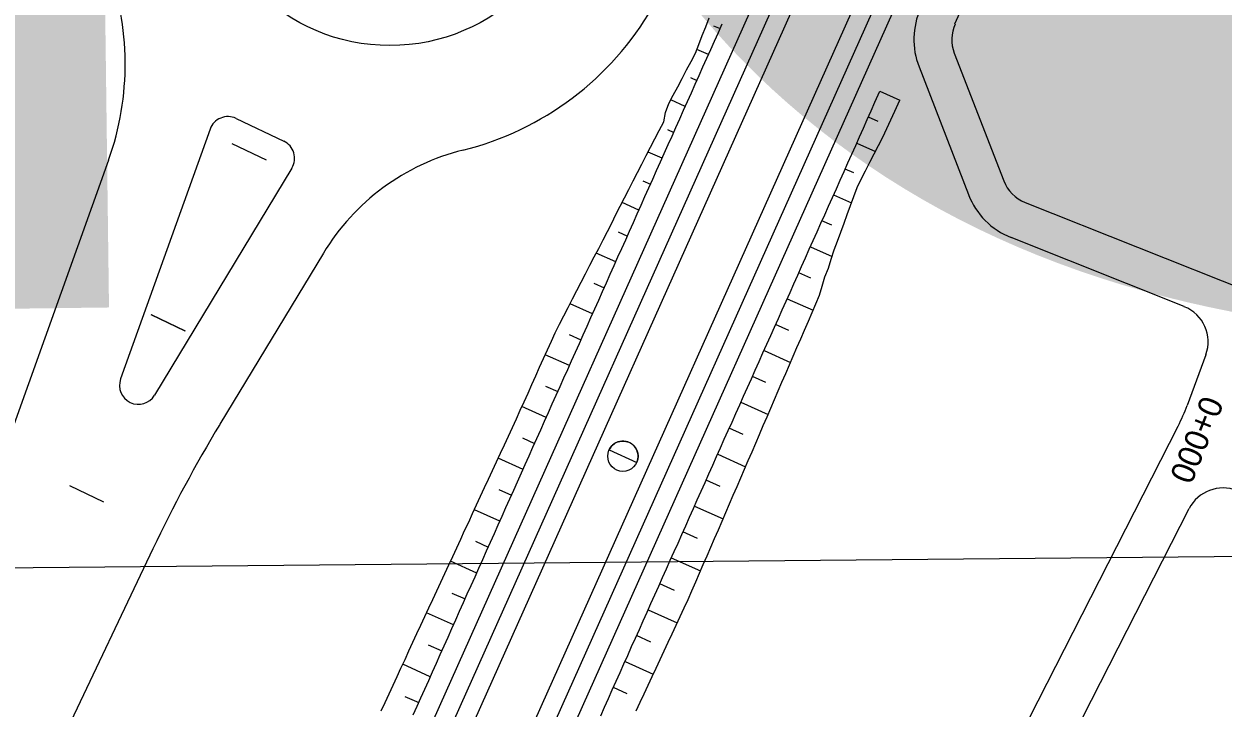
# Model space of a CAD drawing. Extents: x 6503541 to 6503743, y 5888004 to 5888145.
# Drawn here: x 6503689.662 to 6503691.182, y 5888094.392 to 5888095.259 of the extents above; entities that cross this region are included whole.
import ezdxf

# ---------------------------------------------------------------- set-up
doc = ezdxf.new("R2010")
doc.units = 0
doc.layers.add('12', color=7, linetype='Continuous')
doc.layers.add('tabela', color=7, linetype='Continuous')

msp = doc.modelspace()

# ---------------------------------------------------------------- linework, layer by layer
at = {"layer": '12'}
for p, q in [((6503689.741, 5888093.3912), (6503690.693, 5888095.5212)), ((6503688.2552, 5888090.0082), (6503690.7149, 5888095.5114)), ((6503688.2771, 5888089.9984), (6503690.7368, 5888095.5016)), ((6503688.3407, 5888089.97), (6503690.8004, 5888095.4732)), ((6503688.3626, 5888089.9602), (6503690.8223, 5888095.4634)), ((6503689.8183, 5888093.1583), (6503690.8442, 5888095.4537)), ((6503690.8427, 5888095.2592), (6503690.9154, 5888095.4218)), ((6503690.5367, 5888095.2569), (6503690.5449, 5888095.2533)), ((6503690.5302, 5888095.2204), (6503690.5155, 5888095.2269)), ((6503690.8418, 5888095.2223), (6503690.9046, 5888095.0603)), ((6503690.7971, 5888095.205), (6503690.8598, 5888095.0429)), ((6503690.5073, 5888095.1912), (6503690.5155, 5888095.1875)), ((6503690.5008, 5888095.1547), (6503690.4823, 5888095.1629)), ((6503690.7475, 5888095.1739), (6503690.7727, 5888095.1626)), ((6503689.9313, 5888095.1395), (6503689.9918, 5888095.1107)), ((6503690.7454, 5888095.1354), (6503690.7329, 5888095.141)), ((6503689.8984, 5888095.1259), (6503689.7849, 5888094.8091)), ((6503690.4782, 5888095.1253), (6503690.4861, 5888095.1218)), ((6503690.7182, 5888095.1081), (6503690.7419, 5888095.0975)), ((6503689.7697, 5888095.0867), (6503689.6263, 5888094.6865)), ((6503690.4714, 5888095.0889), (6503690.4537, 5888095.0968)), ((6503690.0021, 5888095.0766), (6503689.8281, 5888094.7886)), ((6503690.7144, 5888095.0704), (6503690.7035, 5888095.0753)), ((6503690.447, 5888095.0604), (6503690.4567, 5888095.0561)), ((6503690.6888, 5888095.0424), (6503690.7115, 5888095.0323)), ((6503690.442, 5888095.0232), (6503690.4208, 5888095.0327)), ((6503690.9316, 5888095.033), (6503691.3862, 5888094.8516)), ((6503690.4158, 5888094.9955), (6503690.4274, 5888094.9903)), ((6503690.6866, 5888095.004), (6503690.6741, 5888095.0095)), ((6503691.1334, 5888094.9008), (6503690.9138, 5888094.9885)), ((6503690.042, 5888094.9687), (6503689.9108, 5888094.7516)), ((6503690.4127, 5888094.9575), (6503690.3878, 5888094.9686)), ((6503690.6594, 5888094.9767), (6503690.6868, 5888094.9644)), ((6503690.66, 5888094.937), (6503690.6447, 5888094.9438)), ((6503690.3847, 5888094.9306), (6503690.398, 5888094.9246)), ((6503690.3833, 5888094.8917), (6503690.3548, 5888094.9044)), ((6503690.63, 5888094.9109), (6503690.6629, 5888094.8963)), ((6503690.6319, 5888094.8707), (6503690.6153, 5888094.8781)), ((6503690.3535, 5888094.8656), (6503690.3686, 5888094.8589)), ((6503690.6006, 5888094.8452), (6503690.6343, 5888094.8302)), ((6503690.3539, 5888094.826), (6503690.3232, 5888094.8397)), ((6503691.1606, 5888094.8396), (6503691.137, 5888094.7755)), ((6503690.3238, 5888094.8), (6503690.3392, 5888094.7931)), ((6503690.603, 5888094.8047), (6503690.586, 5888094.8123)), ((6503690.3245, 5888094.7603), (6503690.2937, 5888094.774)), ((6503690.5713, 5888094.7795), (6503690.6058, 5888094.764)), ((6503690.2708, 5888093.073), (6503691.1256, 5888094.7494)), ((6503690.5741, 5888094.7388), (6503690.5566, 5888094.7466)), ((6503690.2943, 5888094.7343), (6503690.3098, 5888094.7274)), ((6503690.2951, 5888094.6945), (6503690.2636, 5888094.7086)), ((6503690.5419, 5888094.7137), (6503690.5773, 5888094.6979)), ((6503690.5451, 5888094.6729), (6503690.5272, 5888094.6809)), ((6503690.2645, 5888094.6688), (6503690.2805, 5888094.6617)), ((6503690.5125, 5888094.648), (6503690.5488, 5888094.6318)), ((6503690.2658, 5888094.6288), (6503690.2334, 5888094.6433)), ((6503690.3248, 5888093.0468), (6503691.1396, 5888094.6447)), ((6503690.5161, 5888094.6069), (6503690.4978, 5888094.6151)), ((6503690.2347, 5888094.6033), (6503690.2511, 5888094.5959)), ((6503689.8259, 5888094.5936), (6503689.709, 5888094.3478)), ((6503690.2364, 5888094.5631), (6503690.2031, 5888094.5779)), ((6503690.4831, 5888094.5823), (6503690.5201, 5888094.5657)), ((6503690.4871, 5888094.5411), (6503690.4684, 5888094.5494)), ((6503690.2048, 5888094.5377), (6503690.2217, 5888094.5302)), ((6503690.207, 5888094.4973), (6503690.1728, 5888094.5126)), ((6503690.4537, 5888094.5165), (6503690.4907, 5888094.5)), ((6503690.4573, 5888094.4755), (6503690.4391, 5888094.4837)), ((6503690.175, 5888094.4722), (6503690.1923, 5888094.4645)), ((6503690.4244, 5888094.4508), (6503690.4602, 5888094.4348)), ((6503690.1776, 5888094.4316), (6503690.1426, 5888094.4473)), ((6503690.4273, 5888094.4101), (6503690.4097, 5888094.4179)), ((6503690.1452, 5888094.4067), (6503690.1629, 5888094.3987))]:
    msp.add_line(p, q, dxfattribs=at)
for points in [[(6503690.1152, 5888094.3882), (6503690.1203, 5888094.3991), (6503690.1253, 5888094.41), (6503690.1303, 5888094.4208), (6503690.1354, 5888094.4317), (6503690.1404, 5888094.4426), (6503690.1455, 5888094.4535), (6503690.1505, 5888094.4644), (6503690.1556, 5888094.4753), (6503690.1606, 5888094.4862), (6503690.1657, 5888094.4971), (6503690.1707, 5888094.508), (6503690.1757, 5888094.5189), (6503690.1808, 5888094.5297), (6503690.1858, 5888094.5406), (6503690.1909, 5888094.5515), (6503690.1959, 5888094.5624), (6503690.201, 5888094.5733), (6503690.206, 5888094.5842), (6503690.211, 5888094.5951), (6503690.2161, 5888094.606), (6503690.2211, 5888094.6169), (6503690.2262, 5888094.6277), (6503690.2312, 5888094.6386), (6503690.2363, 5888094.6495), (6503690.2413, 5888094.6604), (6503690.2464, 5888094.6713), (6503690.2514, 5888094.6822), (6503690.2564, 5888094.6931), (6503690.2615, 5888094.704), (6503690.2665, 5888094.7149), (6503690.2716, 5888094.7258), (6503690.2766, 5888094.7366), (6503690.2817, 5888094.7475), (6503690.2867, 5888094.7584), (6503690.2916, 5888094.7694), (6503690.2965, 5888094.7803), (6503690.3015, 5888094.7913), (6503690.3064, 5888094.8022), (6503690.3113, 5888094.8132), (6503690.3162, 5888094.8241), (6503690.3211, 5888094.835), (6503690.326, 5888094.846), (6503690.331, 5888094.8569), (6503690.336, 5888094.8678), (6503690.3415, 5888094.8785), (6503690.347, 5888094.8892), (6503690.3525, 5888094.8999), (6503690.358, 5888094.9106), (6503690.3635, 5888094.9213), (6503690.369, 5888094.932), (6503690.3745, 5888094.9426), (6503690.38, 5888094.9533), (6503690.3855, 5888094.964), (6503690.391, 5888094.9747), (6503690.3965, 5888094.9854), (6503690.402, 5888094.9961), (6503690.4075, 5888095.0068), (6503690.4129, 5888095.0175), (6503690.4184, 5888095.0281), (6503690.4239, 5888095.0388), (6503690.4294, 5888095.0495), (6503690.4349, 5888095.0602), (6503690.4404, 5888095.0709), (6503690.4459, 5888095.0816), (6503690.4514, 5888095.0923), (6503690.4569, 5888095.103), (6503690.4624, 5888095.1137), (6503690.4679, 5888095.1243), (6503690.4735, 5888095.135), (6503690.4758, 5888095.1471), (6503690.4799, 5888095.1584), (6503690.4855, 5888095.169), (6503690.4912, 5888095.1797), (6503690.4968, 5888095.1903), (6503690.5025, 5888095.2009), (6503690.5081, 5888095.2115), (6503690.5137, 5888095.2222), (6503690.518, 5888095.2334), (6503690.5224, 5888095.2446), (6503690.5267, 5888095.2558), (6503690.5311, 5888095.267)], [(6503690.156, 5888094.3831), (6503690.1608, 5888094.3941), (6503690.1657, 5888094.405), (6503690.1706, 5888094.416), (6503690.1755, 5888094.4269), (6503690.1804, 5888094.4379), (6503690.1853, 5888094.4488), (6503690.1902, 5888094.4598), (6503690.1951, 5888094.4708), (6503690.2, 5888094.4817), (6503690.2049, 5888094.4927), (6503690.2098, 5888094.5036), (6503690.2147, 5888094.5146), (6503690.2196, 5888094.5255), (6503690.2245, 5888094.5365), (6503690.2294, 5888094.5474), (6503690.2343, 5888094.5584), (6503690.2392, 5888094.5694), (6503690.2441, 5888094.5803), (6503690.249, 5888094.5913), (6503690.2539, 5888094.6022), (6503690.2588, 5888094.6132), (6503690.2637, 5888094.6241), (6503690.2686, 5888094.6351), (6503690.2735, 5888094.646), (6503690.2784, 5888094.657), (6503690.2833, 5888094.668), (6503690.2882, 5888094.6789), (6503690.2931, 5888094.6899), (6503690.298, 5888094.7008), (6503690.3028, 5888094.7118), (6503690.3077, 5888094.7227), (6503690.3126, 5888094.7337), (6503690.3175, 5888094.7446), (6503690.3224, 5888094.7556), (6503690.3273, 5888094.7666), (6503690.3322, 5888094.7775), (6503690.3371, 5888094.7885), (6503690.342, 5888094.7994), (6503690.3469, 5888094.8104), (6503690.3518, 5888094.8213), (6503690.3567, 5888094.8323), (6503690.3616, 5888094.8432), (6503690.3665, 5888094.8542), (6503690.3714, 5888094.8652), (6503690.3763, 5888094.8761), (6503690.3812, 5888094.8871), (6503690.3861, 5888094.898), (6503690.391, 5888094.909), (6503690.3959, 5888094.9199), (6503690.4008, 5888094.9309), (6503690.4057, 5888094.9418), (6503690.4106, 5888094.9528), (6503690.4155, 5888094.9638), (6503690.4204, 5888094.9747), (6503690.4253, 5888094.9857), (6503690.4302, 5888094.9966), (6503690.4351, 5888095.0076), (6503690.44, 5888095.0185), (6503690.4449, 5888095.0295), (6503690.4497, 5888095.0404), (6503690.4546, 5888095.0514), (6503690.4595, 5888095.0624), (6503690.4644, 5888095.0733), (6503690.4693, 5888095.0843), (6503690.4742, 5888095.0952), (6503690.4791, 5888095.1062), (6503690.484, 5888095.1171), (6503690.4889, 5888095.1281), (6503690.4938, 5888095.139), (6503690.4987, 5888095.15), (6503690.5036, 5888095.161), (6503690.5085, 5888095.1719), (6503690.5134, 5888095.1829), (6503690.5183, 5888095.1938), (6503690.5232, 5888095.2048), (6503690.5281, 5888095.2157), (6503690.533, 5888095.2267), (6503690.5379, 5888095.2376), (6503690.5428, 5888095.2486), (6503690.5477, 5888095.2596)], [(6503690.3936, 5888094.382), (6503690.3985, 5888094.393), (6503690.4034, 5888094.4039), (6503690.4083, 5888094.4149), (6503690.4132, 5888094.4259), (6503690.4181, 5888094.4368), (6503690.423, 5888094.4478), (6503690.4279, 5888094.4587), (6503690.4328, 5888094.4697), (6503690.4377, 5888094.4806), (6503690.4426, 5888094.4916), (6503690.4475, 5888094.5025), (6503690.4524, 5888094.5135), (6503690.4573, 5888094.5245), (6503690.4622, 5888094.5354), (6503690.4671, 5888094.5464), (6503690.472, 5888094.5573), (6503690.4769, 5888094.5683), (6503690.4818, 5888094.5792), (6503690.4867, 5888094.5902), (6503690.4916, 5888094.6011), (6503690.4965, 5888094.6121), (6503690.5014, 5888094.6231), (6503690.5063, 5888094.634), (6503690.5112, 5888094.645), (6503690.516, 5888094.6559), (6503690.5209, 5888094.6669), (6503690.5258, 5888094.6778), (6503690.5307, 5888094.6888), (6503690.5356, 5888094.6997), (6503690.5405, 5888094.7107), (6503690.5454, 5888094.7217), (6503690.5503, 5888094.7326), (6503690.5552, 5888094.7436), (6503690.5601, 5888094.7545), (6503690.565, 5888094.7655), (6503690.5699, 5888094.7764), (6503690.5748, 5888094.7874), (6503690.5797, 5888094.7983), (6503690.5846, 5888094.8093), (6503690.5895, 5888094.8203), (6503690.5944, 5888094.8312), (6503690.5993, 5888094.8422), (6503690.6042, 5888094.8531), (6503690.6091, 5888094.8641), (6503690.614, 5888094.875), (6503690.6189, 5888094.886), (6503690.6238, 5888094.8969), (6503690.6287, 5888094.9079), (6503690.6336, 5888094.9189), (6503690.6385, 5888094.9298), (6503690.6434, 5888094.9408), (6503690.6483, 5888094.9517), (6503690.6532, 5888094.9627), (6503690.658, 5888094.9736), (6503690.6629, 5888094.9846), (6503690.6678, 5888094.9955), (6503690.6727, 5888095.0065), (6503690.6776, 5888095.0174), (6503690.6825, 5888095.0284), (6503690.6874, 5888095.0394), (6503690.6923, 5888095.0503), (6503690.6972, 5888095.0613), (6503690.7021, 5888095.0722), (6503690.707, 5888095.0832), (6503690.7119, 5888095.0941), (6503690.7168, 5888095.1051), (6503690.7217, 5888095.116), (6503690.7266, 5888095.127), (6503690.7315, 5888095.138), (6503690.7364, 5888095.1489), (6503690.7413, 5888095.1599), (6503690.7475, 5888095.1739)], [(6503690.4384, 5888094.3883), (6503690.4435, 5888094.3992), (6503690.4486, 5888094.41), (6503690.4537, 5888094.4209), (6503690.4588, 5888094.4318), (6503690.4639, 5888094.4426), (6503690.469, 5888094.4535), (6503690.4742, 5888094.4643), (6503690.4793, 5888094.4752), (6503690.4843, 5888094.4861), (6503690.4893, 5888094.497), (6503690.4943, 5888094.5079), (6503690.4994, 5888094.5188), (6503690.5044, 5888094.5297), (6503690.5092, 5888094.5407), (6503690.514, 5888094.5517), (6503690.5188, 5888094.5627), (6503690.5236, 5888094.5737), (6503690.5284, 5888094.5847), (6503690.5331, 5888094.5957), (6503690.5379, 5888094.6067), (6503690.5427, 5888094.6177), (6503690.5475, 5888094.6287), (6503690.5522, 5888094.6397), (6503690.557, 5888094.6508), (6503690.5617, 5888094.6618), (6503690.5665, 5888094.6728), (6503690.5712, 5888094.6838), (6503690.576, 5888094.6948), (6503690.5807, 5888094.7059), (6503690.5855, 5888094.7169), (6503690.5902, 5888094.7279), (6503690.595, 5888094.7389), (6503690.5997, 5888094.75), (6503690.6045, 5888094.761), (6503690.6092, 5888094.772), (6503690.614, 5888094.783), (6503690.6187, 5888094.7941), (6503690.6234, 5888094.8051), (6503690.6282, 5888094.8161), (6503690.6329, 5888094.8271), (6503690.6377, 5888094.8381), (6503690.6424, 5888094.8492), (6503690.6472, 5888094.8602), (6503690.652, 5888094.8712), (6503690.6568, 5888094.8822), (6503690.6615, 5888094.8932), (6503690.6663, 5888094.9042), (6503690.6711, 5888094.9152), (6503690.6745, 5888094.9269), (6503690.6775, 5888094.9387), (6503690.6823, 5888094.9496), (6503690.6858, 5888094.9612), (6503690.6896, 5888094.9727), (6503690.6938, 5888094.9839), (6503690.6979, 5888094.9952), (6503690.7021, 5888095.0065), (6503690.7062, 5888095.0178), (6503690.7103, 5888095.0291), (6503690.7145, 5888095.0404), (6503690.7186, 5888095.0517), (6503690.7238, 5888095.0625), (6503690.7294, 5888095.0732), (6503690.7349, 5888095.0839), (6503690.7404, 5888095.0946), (6503690.7459, 5888095.1052), (6503690.7514, 5888095.1159), (6503690.7565, 5888095.1268), (6503690.7614, 5888095.1377), (6503690.7664, 5888095.1487), (6503690.7727, 5888095.1626)], [(6503689.9699, 5888095.0866), (6503689.9265, 5888095.1072)], [(6503689.8668, 5888094.8698), (6503689.8235, 5888094.8905)], [(6503689.8236, 5888094.8907), (6503689.8669, 5888094.8701)], [(6503690.4042, 5888094.7191), (6503690.4392, 5888094.7034)], [(6503689.7638, 5888094.6531), (6503689.7204, 5888094.6737)]]:
    msp.add_lwpolyline(points, dxfattribs=at)
for centre, radius in [((6503690.1264, 5888095.4719), 0.24), ((6503690.4217, 5888094.7112), 0.0192)]:
    msp.add_circle(centre, radius, dxfattribs=at)
for centre, radius, start, end in [((6503690.1264, 5888095.4719), 0.384, 283.9533, 16.1), ((6503689.4308, 5888095.2081), 0.36, 340.2857, 20.7656), ((6503690.8866, 5888095.2396), 0.096, 155.9174, 201.1797), ((6503690.8866, 5888095.2396), 0.048, 155.9174, 201.1805), ((6503689.921, 5888095.1178), 0.024, 64.5751, 160.2857), ((6503689.9815, 5888095.089), 0.024, 328.8645, 64.5751), ((6503690.2885, 5888094.8197), 0.288, 103.9533, 148.8639), ((6503690.9493, 5888095.0776), 0.048, 201.1789, 248.2467), ((6503690.9493, 5888095.0776), 0.096, 201.1789, 248.2467), ((6503691.1156, 5888094.8562), 0.048, 339.7792, 68.2467), ((6503689.8075, 5888094.801), 0.024, 160.2857, 328.8645), ((6503690.9118, 5888094.8585), 0.24, 332.9825, 339.7792), ((6503691.4515, 5888093.8208), 1.8, 148.8645, 154.5751), ((6503690.4217, 5888094.7112), 0.0192, 31.4701, 155.9174), ((6503690.4217, 5888094.7112), 0.0192, 335.9174, 31.4701), ((6503691.1823, 5888094.6229), 0.048, 68.2467, 152.9825)]:
    msp.add_arc(centre, radius, start, end, dxfattribs=at)
at = {"layer": 'tabela'}
msp.add_line((6503694.3226, 5888094.6132), (6503687.0872, 5888094.5456), dxfattribs=at)
msp.add_line((6503694.3226, 5888094.6132), (6503687.0872, 5888094.5456), dxfattribs=at)

# ---------------------------------------------------------------- texts
at = {"layer": '12'}
for s, height, rotation, p in [('15', 4.22297, 0.7393, (6503686.9056, 5888094.8628)), ('0+000', 0.03, 248.2467, (6503691.1562, 5888094.7899))]:
    msp.add_text(s, height=height, rotation=rotation, dxfattribs=at).set_placement(p)

doc.saveas('drawing.dxf')
